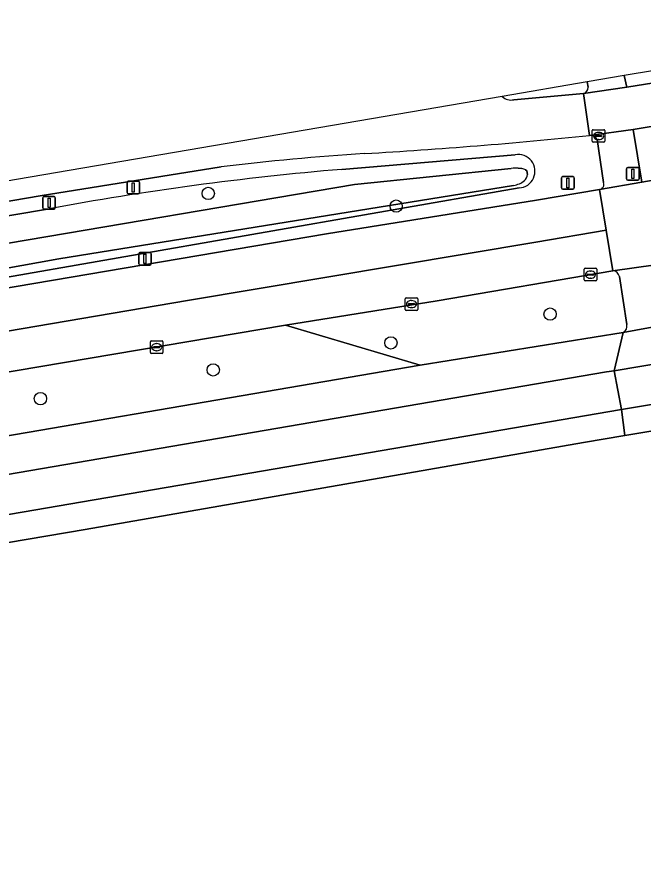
# Model space of a CAD drawing. Extents: x 162184 to 163154, y 385507 to 386516.
# Drawn here: x 162889.5 to 162939.2, y 386427.1 to 386493.8 of the extents above; entities that cross this region are included whole.
import ezdxf

# ---------------------------------------------------------------- set-up
doc = ezdxf.new("R2010")
doc.units = 0
for name, color, linetype in [('IMGEO_Berm_groen', 7, 'Continuous'), ('IMGEO_Boom', 7, 'Continuous'), ('IMGEO_Erf', 7, 'Continuous'), ('IMGEO_Fietspad_gesloten', 7, 'Continuous'), ('IMGEO_Kolk', 7, 'Continuous'), ('IMGEO_Lichtmast', 7, 'Continuous'), ('IMGEO_Oever', 7, 'Continuous'), ('IMGEO_OVBaan_gesloten', 7, 'Continuous'), ('IMGEO_Rijbaan_regionaal_gesloten', 7, 'Continuous'), ('IMGEO_Verkeersbordpaal', 7, 'Continuous'), ('IMGEO_Verkeerseiland_gesloten', 7, 'Continuous'), ('IMGEO_Verkeersregelinstallatiepaal', 7, 'Continuous'), ('IMGEO_Voetpad_open', 7, 'Continuous'), ('IMGEO_Waterloop', 7, 'Continuous')]:
    doc.layers.add(name, color=color, linetype=linetype)

msp = doc.modelspace()

# ---------------------------------------------------------------- linework, layer by layer
at = {"layer": 'IMGEO_Berm_groen'}
for points in [[(162936.074, 386480.578), (162935.577, 386484.008)], [(162915.291, 386481.632), (162929.056, 386482.782)], [(162905.713, 386481.828), (162891.334, 386479.529), (162875.342, 386476.813), (162875.517, 386475.713), (162891.911, 386478.47)], [(162738.965, 386449.282), (162753.988, 386450.967), (162775.976, 386453.735), (162798.32, 386456.989), (162819.676, 386460.484), (162914.081, 386476.501), (162930.748, 386479.182), (162935.766, 386480.019)], [(162929.374, 386480.161), (162876.279, 386470.898), (162873.016, 386470.337), (162842.482, 386465.255), (162819.123, 386461.275), (162801.43, 386458.528), (162791.674, 386457.067), (162789.493, 386456.762)], [(162936.814, 386473.573), (162922.871, 386471.179), (162910.817, 386469.241), (162921.503, 386466.084), (162937.644, 386468.676)], [(162937.937, 386469.308), (162937.333, 386473.106)], [(162875.123, 386458.128), (162921.503, 386466.084), (162910.817, 386469.241), (162803.584, 386451.141), (162786.178, 386448.386), (162777.641, 386447.241)], [(162937.49, 386462.555), (162936.93, 386465.635), (162936.304, 386465.534), (162875.591, 386455.128), (162808.85, 386443.802)], [(162788.15, 386440.561), (162787.282, 386440.435), (162786.414, 386440.311), (162786.723, 386437.249), (162788.912, 386437.554), (162804.037, 386439.845), (162824.18, 386443.141), (162937.49, 386462.555)]]:
    msp.add_lwpolyline(points, dxfattribs=at)
for centre, radius, start, end in [((162894.024, 386882.442), 400.219, 273.30556, 275.87185), ((162935.04, 386483.717), 0.611, 28.49143, 96.80882), ((162931.409, 386267.674), 215.69, 93.8035, 96.84206), ((162929.308, 386481.483), 1.323, 272.85126, 100.98425), ((162934.905, 386248.589), 233.867, 94.8109, 100.59343), ((162935.693, 386480.424), 0.411, 280.22011, 22.07177), ((162936.784, 386473.018), 0.556, 9.14073, 86.89704), ((162937.322, 386469.209), 0.623, 301.13083, 9.12358)]:
    msp.add_arc(centre, radius, start, end, dxfattribs=at)
at = {"layer": 'IMGEO_Boom'}
for centre in [(162904.682, 386479.721), (162919.606, 386478.715), (162931.832, 386470.13), (162919.19, 386467.846), (162905.072, 386465.692), (162891.351, 386463.412)]:
    msp.add_circle(centre, 0.489, dxfattribs=at)
at = {"layer": 'IMGEO_Erf'}
msp.add_lwpolyline([(163002.712, 386467.501), (163001.756, 386467.842), (162999.262, 386468.477), (162997.489, 386468.786), (162995.824, 386469.032), (162993.927, 386469.309), (162992.151, 386469.571), (162989.841, 386469.185), (162937.766, 386460.481), (162934.477, 386459.931), (162894.907, 386453.027), (162819.461, 386440.236), (162799.345, 386437.091), (162771.737, 386433.026), (162747.295, 386430.111), (162736.141, 386429.087), (162728.219, 386428.267), (162728.615, 386423.374), (162731.201, 386390.943), (162756.092, 386378.524)], dxfattribs=at)
at = {"layer": 'IMGEO_Fietspad_gesloten'}
for points in [[(162940.128, 386489.49), (162937.71, 386489.077), (162937.937, 386488.152), (162940.719, 386488.618)], [(162941.271, 386485.273), (162938.436, 386484.808), (162939.127, 386480.612), (162940.48, 386480.841), (162941.987, 386481.1)], [(162943.022, 386474.606), (162940.739, 386474.161), (162940.215, 386474.058), (162940.947, 386469.283), (162937.644, 386468.676), (162936.93, 386465.635), (162940.825, 386466.29), (162967.915, 386470.753), (162970.182, 386471.127), (162970.893, 386471.238), (162993.065, 386474.702), (163000, 386475.815)], [(162875.591, 386455.128), (162936.304, 386465.534), (162936.93, 386465.635), (162937.644, 386468.676), (162921.503, 386466.084), (162875.123, 386458.128), (162808.527, 386446.835), (162772.497, 386441.264), (162767.216, 386440.603), (162746.351, 386438.225), (162745.532, 386438.132)]]:
    msp.add_lwpolyline(points, dxfattribs=at)
at = {"layer": 'IMGEO_Kolk'}
for p, q in [((162935.184, 386483.859), (162935.184, 386484.711)), ((162935.259, 386484.785), (162936.111, 386484.785)), ((162935.672, 386484.565), (162935.697, 386484.565)), ((162936.185, 386484.711), (162936.185, 386483.859)), ((162936.111, 386483.785), (162935.259, 386483.785)), ((162935.443, 386484.279), (162935.443, 386484.291)), ((162935.881, 386484.242), (162935.483, 386484.242)), ((162935.486, 386484.328), (162935.884, 386484.328)), ((162935.695, 386484.005), (162935.67, 386484.005)), ((162935.927, 386484.291), (162935.927, 386484.279)), ((162934.61, 386473.768), (162935.462, 386473.768)), ((162934.535, 386472.842), (162934.535, 386473.694)), ((162934.794, 386473.262), (162934.794, 386473.274)), ((162935.232, 386473.225), (162934.834, 386473.225)), ((162934.837, 386473.311), (162935.235, 386473.311)), ((162935.023, 386473.548), (162935.048, 386473.548)), ((162935.278, 386473.274), (162935.278, 386473.262)), ((162935.536, 386473.694), (162935.536, 386472.842)), ((162935.462, 386472.768), (162934.61, 386472.768)), ((162935.046, 386472.988), (162935.021, 386472.988)), ((162920.321, 386470.503), (162920.321, 386471.355)), ((162920.396, 386471.429), (162921.248, 386471.429)), ((162920.809, 386471.209), (162920.834, 386471.209)), ((162921.322, 386471.355), (162921.322, 386470.503)), ((162921.248, 386470.429), (162920.396, 386470.429)), ((162920.58, 386470.923), (162920.58, 386470.935)), ((162921.018, 386470.886), (162920.62, 386470.886)), ((162920.623, 386470.972), (162921.021, 386470.972)), ((162920.832, 386470.649), (162920.807, 386470.649)), ((162921.064, 386470.935), (162921.064, 386470.923)), ((162900.081, 386467.078), (162900.081, 386467.93)), ((162900.156, 386468.004), (162901.008, 386468.004)), ((162900.569, 386467.784), (162900.594, 386467.784)), ((162901.082, 386467.93), (162901.082, 386467.078)), ((162900.34, 386467.498), (162900.34, 386467.51)), ((162900.778, 386467.461), (162900.38, 386467.461)), ((162900.383, 386467.547), (162900.781, 386467.547)), ((162900.592, 386467.224), (162900.567, 386467.224)), ((162900.824, 386467.51), (162900.824, 386467.498)), ((162901.008, 386467.004), (162900.156, 386467.004))]:
    msp.add_line(p, q, dxfattribs=at)
for points in [[(162935.184, 386483.859), (162935.184, 386484.711)], [(162935.259, 386484.785), (162936.111, 386484.785)], [(162936.185, 386484.711), (162936.185, 386483.859)], [(162936.111, 386483.785), (162935.259, 386483.785)], [(162934.61, 386473.768), (162935.462, 386473.768)], [(162934.535, 386472.842), (162934.535, 386473.694)], [(162935.536, 386473.694), (162935.536, 386472.842)], [(162935.462, 386472.768), (162934.61, 386472.768)], [(162920.321, 386470.503), (162920.321, 386471.355)], [(162920.396, 386471.429), (162921.248, 386471.429)], [(162921.322, 386471.355), (162921.322, 386470.503)], [(162921.248, 386470.429), (162920.396, 386470.429)], [(162900.081, 386467.078), (162900.081, 386467.93)], [(162900.156, 386468.004), (162901.008, 386468.004)], [(162901.082, 386467.93), (162901.082, 386467.078)], [(162901.008, 386467.004), (162900.156, 386467.004)]]:
    msp.add_lwpolyline(points, dxfattribs=at)
for centre, radius, start, end in [((162935.261, 386484.709), 0.0765, 91.55205, 178.44795), ((162935.261, 386484.709), 0.0765, 91.55205, 178.44795), ((162936.109, 386484.709), 0.0765, 1.55205, 88.44795), ((162936.109, 386484.709), 0.0765, 1.55205, 88.44795), ((162935.261, 386483.861), 0.0765, 181.55205, 268.44795), ((162935.261, 386483.861), 0.0765, 181.55205, 268.44795), ((162935.483, 386484.288), 0.0403, 85.87752, 175.75265), ((162935.48, 386484.278), 0.0366, 178.93798, 274.71019), ((162935.884, 386484.285), 0.043, 264.86636, 352.45326), ((162935.888, 386484.29), 0.0386, 1.73085, 96.63898), ((162936.109, 386483.861), 0.0765, 271.55205, 358.44795), ((162936.109, 386483.861), 0.0765, 271.55205, 358.44795), ((162934.612, 386473.692), 0.0765, 91.55205, 178.44795), ((162934.612, 386473.692), 0.0765, 91.55205, 178.44795), ((162935.46, 386473.692), 0.0765, 1.55205, 88.44795), ((162935.46, 386473.692), 0.0765, 1.55205, 88.44795), ((162934.834, 386473.271), 0.0403, 85.87752, 175.75265), ((162934.831, 386473.261), 0.0366, 178.93798, 274.71019), ((162935.235, 386473.268), 0.043, 264.86636, 352.45326), ((162935.239, 386473.273), 0.0386, 1.73085, 96.63898), ((162934.612, 386472.844), 0.0765, 181.55205, 268.44795), ((162934.612, 386472.844), 0.0765, 181.55205, 268.44795), ((162935.46, 386472.844), 0.0765, 271.55205, 358.44795), ((162935.46, 386472.844), 0.0765, 271.55205, 358.44795), ((162920.398, 386471.353), 0.0765, 91.55205, 178.44795), ((162920.398, 386471.353), 0.0765, 91.55205, 178.44795), ((162921.246, 386471.353), 0.0765, 1.55205, 88.44795), ((162921.246, 386471.353), 0.0765, 1.55205, 88.44795), ((162920.398, 386470.505), 0.0765, 181.55205, 268.44795), ((162920.398, 386470.505), 0.0765, 181.55205, 268.44795), ((162920.62, 386470.932), 0.0403, 85.87752, 175.75265), ((162920.617, 386470.922), 0.0366, 178.93798, 274.71019), ((162921.021, 386470.929), 0.043, 264.86636, 352.45326), ((162921.025, 386470.934), 0.0386, 1.73085, 96.63898), ((162921.246, 386470.505), 0.0765, 271.55205, 358.44795), ((162921.246, 386470.505), 0.0765, 271.55205, 358.44795), ((162900.158, 386467.928), 0.0765, 91.55205, 178.44795), ((162900.158, 386467.928), 0.0765, 91.55205, 178.44795), ((162901.006, 386467.928), 0.0765, 1.55205, 88.44795), ((162901.006, 386467.928), 0.0765, 1.55205, 88.44795), ((162900.158, 386467.08), 0.0765, 181.55205, 268.44795), ((162900.158, 386467.08), 0.0765, 181.55205, 268.44795), ((162900.38, 386467.507), 0.0403, 85.87752, 175.75265), ((162900.377, 386467.497), 0.0366, 178.93798, 274.71019), ((162900.781, 386467.504), 0.043, 264.86636, 352.45326), ((162900.785, 386467.509), 0.0386, 1.73085, 96.63898), ((162901.006, 386467.08), 0.0765, 271.55205, 358.44795), ((162901.006, 386467.08), 0.0765, 271.55205, 358.44795)]:
    msp.add_arc(centre, radius, start, end, dxfattribs=at)
for centre, major_axis, ratio, start_param, end_param in [((162935.671, 386484.285), (-0.387, 0.002), 0.722429, 4.712389, 7.853982), ((162935.696, 386484.285), (-0.39, 0.002), 0.717154, 1.570796, 4.712389), ((162935.022, 386473.268), (-0.387, 0.002), 0.722429, 4.712389, 7.853982), ((162935.047, 386473.268), (-0.39, 0.002), 0.717154, 1.570796, 4.712389), ((162920.808, 386470.929), (-0.387, 0.002), 0.722429, 4.712389, 7.853982), ((162920.833, 386470.929), (-0.39, 0.002), 0.717154, 1.570796, 4.712389), ((162900.568, 386467.504), (-0.387, 0.002), 0.722429, 4.712389, 7.853982), ((162900.593, 386467.504), (-0.39, 0.002), 0.717154, 1.570796, 4.712389)]:
    msp.add_ellipse(centre, major_axis=major_axis, ratio=ratio, start_param=start_param, end_param=end_param, dxfattribs=at)
at = {"layer": 'IMGEO_Lichtmast'}
for p, q in [((162898.228, 386479.796), (162898.228, 386480.596)), ((162898.228, 386480.596), (162898.228, 386479.796)), ((162898.328, 386480.696), (162899.118, 386480.696)), ((162899.118, 386480.696), (162898.328, 386480.696)), ((162899.218, 386480.596), (162899.218, 386479.796)), ((162899.218, 386479.796), (162899.218, 386480.596)), ((162899.118, 386479.696), (162898.328, 386479.696)), ((162898.328, 386479.696), (162899.118, 386479.696)), ((162899.155, 386474.13), (162899.155, 386474.93)), ((162899.155, 386474.93), (162899.155, 386474.13)), ((162899.255, 386475.03), (162900.045, 386475.03)), ((162900.045, 386475.03), (162899.255, 386475.03)), ((162900.145, 386474.93), (162900.145, 386474.13)), ((162900.145, 386474.13), (162900.145, 386474.93)), ((162900.045, 386474.03), (162899.255, 386474.03)), ((162899.255, 386474.03), (162900.045, 386474.03))]:
    msp.add_line(p, q, dxfattribs=at)
for points in [[(162898.648, 386480.571), (162898.798, 386480.571), (162898.798, 386479.821), (162898.648, 386479.821), (162898.648, 386480.571)], [(162899.575, 386474.905), (162899.725, 386474.905), (162899.725, 386474.155), (162899.575, 386474.155), (162899.575, 386474.905)]]:
    msp.add_lwpolyline(points, dxfattribs=at)
for centre, start, end in [((162898.328, 386480.596), 90, 180), ((162898.328, 386480.596), 90, 180), ((162899.118, 386480.596), 0, 90), ((162899.118, 386480.596), 360, 90), ((162898.328, 386479.796), 180, 270), ((162898.328, 386479.796), 180, 270), ((162899.118, 386479.796), 270, 0), ((162899.118, 386479.796), 270, 0), ((162899.255, 386474.93), 90, 180), ((162899.255, 386474.93), 90, 180), ((162900.045, 386474.93), 0, 90), ((162900.045, 386474.93), 360, 90), ((162899.255, 386474.13), 180, 270), ((162899.255, 386474.13), 180, 270), ((162900.045, 386474.13), 270, 0), ((162900.045, 386474.13), 270, 0)]:
    msp.add_arc(centre, 0.1, start, end, dxfattribs=at)
at = {"layer": 'IMGEO_Oever'}
for points in [[(162929.056, 386482.782), (162915.291, 386481.632)], [(162929.307, 386481.722), (162929.574, 386481.691)], [(162916.293, 386480.422), (162928.745, 386481.708)], [(162929.886, 386481.589), (162929.973, 386481.505), (162930.026, 386481.213)], [(162891.911, 386478.47), (162875.517, 386475.713), (162875.856, 386473.574), (162887.228, 386475.5), (162916.293, 386480.422)], [(162928.935, 386480.362), (162892.821, 386474.517), (162876.178, 386471.539), (162876.279, 386470.898), (162929.374, 386480.161)]]:
    msp.add_lwpolyline(points, dxfattribs=at)
for centre, radius, start, end in [((162929.308, 386481.483), 1.323, 272.85126, 100.98425), ((162929.212, 386474.269), 7.454, 89.26592, 93.58808), ((162934.905, 386248.589), 233.867, 94.8109, 100.59343), ((162929.465, 386480.829), 0.869, 61.00396, 82.78851), ((162929.268, 386481.292), 0.763, 312.9353, 354.03033), ((162928.725, 386482.005), 1.657, 277.294, 309.88006)]:
    msp.add_arc(centre, radius, start, end, dxfattribs=at)
at = {"layer": 'IMGEO_OVBaan_gesloten'}
msp.add_lwpolyline([(162970.266, 386482.514), (162970.047, 386485.813), (162966.558, 386485.237), (162963.76, 386484.743), (162941.987, 386481.1), (162940.48, 386480.841), (162939.127, 386480.612), (162935.766, 386480.019), (162936.29, 386476.796), (162936.814, 386473.573), (162940.215, 386474.058), (162940.739, 386474.161), (162943.022, 386474.606), (162962.33, 386477.838), (162964.188, 386478.149), (162965.579, 386478.378), (162967.159, 386478.639), (162970.485, 386479.218)], close=True, dxfattribs=at)
for points in [[(162903.036, 386471.215), (162930.686, 386475.855), (162936.29, 386476.796), (162935.766, 386480.019), (162930.748, 386479.182), (162914.081, 386476.501), (162819.676, 386460.484), (162798.32, 386456.989), (162775.976, 386453.735), (162753.988, 386450.967), (162738.965, 386449.282), (162733.052, 386448.714), (162731.833, 386448.6), (162725.615, 386448.045), (162718.65, 386447.535), (162712.67, 386447.073), (162711.941, 386446.997), (162707.704, 386446.694), (162697.511, 386446.119)], [(162803.584, 386451.141), (162910.817, 386469.241), (162922.871, 386471.179), (162936.814, 386473.573), (162936.29, 386476.796), (162930.686, 386475.855), (162903.036, 386471.215), (162820.329, 386457.113)], [(162666.495, 386444.765), (162666.171, 386444.74), (162662.437, 386444.631), (162662.453, 386441.323), (162669.599, 386441.495), (162681.85, 386441.971), (162696.844, 386442.665), (162710.114, 386443.564), (162717.533, 386444.067), (162721.585, 386444.342), (162724.599, 386444.64), (162729.487, 386445.02), (162734.721, 386445.541), (162748.517, 386446.914), (162772.468, 386449.874), (162792.635, 386452.668), (162820.329, 386457.113), (162903.036, 386471.215)]]:
    msp.add_lwpolyline(points, dxfattribs=at)
at = {"layer": 'IMGEO_Rijbaan_regionaal_gesloten'}
msp.add_lwpolyline([(162963.216, 386488.995), (162965.521, 386489.427), (162966.129, 386489.54), (162969.441, 386490.277), (162969.349, 386493.756), (162965.901, 386493.023), (162962.979, 386492.466), (162942.829, 386488.926), (162940.719, 386488.618), (162937.937, 386488.152), (162934.478, 386487.651), (162934.968, 386484.323), (162938.436, 386484.808), (162941.271, 386485.273), (162960.889, 386488.673)], close=True, dxfattribs=at)
for points in [[(162928.029, 386487.421), (162777.114, 386461.613), (162713.994, 386455.246), (162663.073, 386452.927)], [(162934.968, 386484.323), (162934.478, 386487.651), (162928.944, 386487.169)], [(162731.145, 386455), (162732.363, 386455.137), (162746.545, 386456.556), (162747.739, 386456.681), (162751.017, 386457.033), (162761.905, 386458.28), (162776.692, 386460.346), (162800.716, 386464.056), (162872.277, 386476.289), (162875.342, 386476.813), (162891.334, 386479.529), (162905.713, 386481.828)]]:
    msp.add_lwpolyline(points, dxfattribs=at)
for centre, radius, start, end in [((162928.714, 386488.119), 0.978, 225.5369, 283.60054), ((162894.024, 386882.442), 400.219, 273.30556, 275.87185), ((162931.409, 386267.674), 215.69, 93.8035, 96.84206)]:
    msp.add_arc(centre, radius, start, end, dxfattribs=at)
at = {"layer": 'IMGEO_Verkeersbordpaal'}
for p, q in [((162932.743, 386480.152), (162932.743, 386480.952)), ((162932.743, 386480.952), (162932.743, 386480.152)), ((162932.843, 386481.052), (162933.633, 386481.052)), ((162933.633, 386481.052), (162932.843, 386481.052)), ((162933.733, 386480.952), (162933.733, 386480.152)), ((162933.733, 386480.152), (162933.733, 386480.952)), ((162933.633, 386480.052), (162932.843, 386480.052)), ((162932.843, 386480.052), (162933.633, 386480.052)), ((162891.543, 386478.565), (162891.543, 386479.365)), ((162891.543, 386479.365), (162891.543, 386478.565)), ((162891.643, 386479.465), (162892.433, 386479.465)), ((162892.433, 386479.465), (162891.643, 386479.465)), ((162892.533, 386479.365), (162892.533, 386478.565)), ((162892.533, 386478.565), (162892.533, 386479.365)), ((162892.433, 386478.465), (162891.643, 386478.465)), ((162891.643, 386478.465), (162892.433, 386478.465))]:
    msp.add_line(p, q, dxfattribs=at)
for points in [[(162933.163, 386480.927), (162933.313, 386480.927), (162933.313, 386480.177), (162933.163, 386480.177), (162933.163, 386480.927)], [(162891.963, 386479.34), (162892.113, 386479.34), (162892.113, 386478.59), (162891.963, 386478.59), (162891.963, 386479.34)]]:
    msp.add_lwpolyline(points, dxfattribs=at)
for centre, start, end in [((162932.843, 386480.952), 90, 180), ((162932.843, 386480.952), 90, 180), ((162933.633, 386480.952), 0, 90), ((162933.633, 386480.952), 360, 90), ((162932.843, 386480.152), 180, 270), ((162932.843, 386480.152), 180, 270), ((162933.633, 386480.152), 270, 0), ((162933.633, 386480.152), 270, 0), ((162891.643, 386479.365), 90, 180), ((162891.643, 386479.365), 90, 180), ((162892.433, 386479.365), 0, 90), ((162892.433, 386479.365), 360, 90), ((162891.643, 386478.565), 180, 270), ((162891.643, 386478.565), 180, 270), ((162892.433, 386478.565), 270, 0), ((162892.433, 386478.565), 270, 0)]:
    msp.add_arc(centre, 0.1, start, end, dxfattribs=at)
at = {"layer": 'IMGEO_Verkeerseiland_gesloten'}
for points in [[(162934.785, 386488.577), (162928.029, 386487.421)], [(162934.859, 386488.156), (162934.785, 386488.577)], [(162928.944, 386487.169), (162934.478, 386487.651)]]:
    msp.add_lwpolyline(points, dxfattribs=at)
for centre, radius, start, end in [((162934.338, 386488.153), 0.521, 285.55461, 0.37954), ((162928.714, 386488.119), 0.978, 225.5369, 283.60054)]:
    msp.add_arc(centre, radius, start, end, dxfattribs=at)
at = {"layer": 'IMGEO_Verkeersregelinstallatiepaal'}
for p, q in [((162938.007, 386481.779), (162938.797, 386481.779)), ((162938.797, 386481.779), (162938.007, 386481.779)), ((162937.907, 386480.879), (162937.907, 386481.679)), ((162937.907, 386481.679), (162937.907, 386480.879)), ((162938.897, 386481.679), (162938.897, 386480.879)), ((162938.897, 386480.879), (162938.897, 386481.679)), ((162938.797, 386480.779), (162938.007, 386480.779)), ((162938.007, 386480.779), (162938.797, 386480.779))]:
    msp.add_line(p, q, dxfattribs=at)
msp.add_lwpolyline([(162938.327, 386481.654), (162938.477, 386481.654), (162938.477, 386480.904), (162938.327, 386480.904), (162938.327, 386481.654)], dxfattribs=at)
for centre, start, end in [((162938.007, 386481.679), 90, 180), ((162938.007, 386481.679), 90, 180), ((162938.797, 386481.679), 0, 90), ((162938.797, 386481.679), 360, 90), ((162938.007, 386480.879), 180, 270), ((162938.007, 386480.879), 180, 270), ((162938.797, 386480.879), 270, 0), ((162938.797, 386480.879), 270, 0)]:
    msp.add_arc(centre, 0.1, start, end, dxfattribs=at)
at = {"layer": 'IMGEO_Voetpad_open'}
for points in [[(163135.322, 386492.563), (163129.62, 386491.92), (163130.042, 386489.015), (163118.753, 386487.983), (163113.578, 386487.587), (163075.43, 386483.406), (163054.211, 386480.835), (163018.134, 386475.807), (163000, 386473.005), (162985.135, 386470.628), (162971.096, 386468.249), (162968.162, 386467.751), (162941.305, 386463.199), (162937.49, 386462.555), (162937.766, 386460.481), (162989.841, 386469.185)], [(162934.478, 386487.651), (162937.937, 386488.152), (162937.71, 386489.077)], [(162937.71, 386489.077), (162934.785, 386488.577), (162934.859, 386488.156)], [(162935.766, 386480.019), (162939.127, 386480.612), (162938.436, 386484.808), (162934.968, 386484.323)], [(162935.577, 386484.008), (162936.074, 386480.578)], [(162937.644, 386468.676), (162940.947, 386469.283), (162940.215, 386474.058), (162936.814, 386473.573)], [(162937.333, 386473.106), (162937.937, 386469.308)]]:
    msp.add_lwpolyline(points, dxfattribs=at)
for points in [[(162940.825, 386466.29), (162936.93, 386465.635), (162937.49, 386462.555), (162941.305, 386463.199)], [(162894.907, 386453.027), (162934.477, 386459.931), (162937.766, 386460.481), (162937.49, 386462.555), (162824.18, 386443.141), (162804.037, 386439.845), (162788.912, 386437.554), (162786.723, 386437.249), (162783.511, 386436.802), (162763.541, 386434.021), (162750.557, 386432.581), (162748.72, 386432.378), (162743.447, 386431.793), (162735.818, 386431.083), (162728.054, 386430.27), (162728.219, 386428.267), (162736.141, 386429.087), (162747.295, 386430.111), (162771.737, 386433.026), (162799.345, 386437.091), (162819.461, 386440.236)]]:
    msp.add_lwpolyline(points, close=True, dxfattribs=at)
for centre, radius, start, end in [((162934.338, 386488.153), 0.521, 285.55461, 0.37954), ((162935.04, 386483.717), 0.611, 28.49143, 96.80882), ((162935.693, 386480.424), 0.411, 280.22011, 22.07177), ((162936.784, 386473.018), 0.556, 9.14073, 86.89704), ((162937.322, 386469.209), 0.623, 301.13083, 9.12358)]:
    msp.add_arc(centre, radius, start, end, dxfattribs=at)
at = {"layer": 'IMGEO_Waterloop'}
for points in [[(162929.574, 386481.691), (162929.307, 386481.722)], [(162928.745, 386481.708), (162916.293, 386480.422), (162887.228, 386475.5), (162875.856, 386473.574), (162876.178, 386471.539), (162892.821, 386474.517), (162928.935, 386480.362)], [(162930.026, 386481.213), (162929.973, 386481.505), (162929.886, 386481.589)]]:
    msp.add_lwpolyline(points, dxfattribs=at)
for centre, radius, start, end in [((162929.212, 386474.269), 7.454, 89.26592, 93.58808), ((162929.465, 386480.829), 0.869, 61.00396, 82.78851), ((162929.268, 386481.292), 0.763, 312.9353, 354.03033), ((162928.725, 386482.005), 1.657, 277.294, 309.88006)]:
    msp.add_arc(centre, radius, start, end, dxfattribs=at)

doc.saveas('drawing.dxf')
